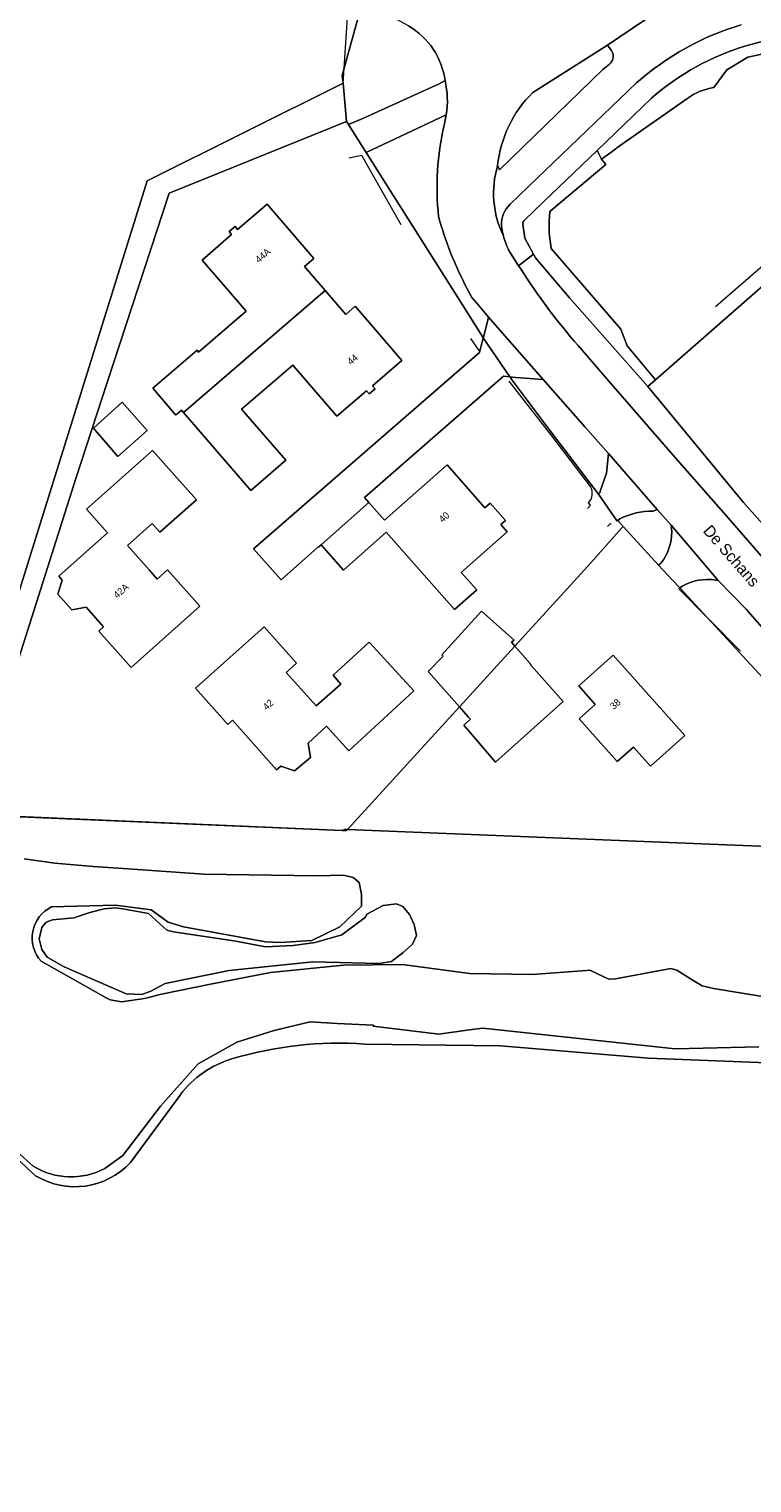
# Model space of a CAD drawing. Header units: metres. Extents: x 151448 to 154749, y 463108 to 465296.
# Tile 382 of 449: x 154006 to 154085, y 464439 to 464596. Entities that reach past the tile are written whole.
import ezdxf
from ezdxf.enums import TextEntityAlignment as Align

# ---------------------------------------------------------------- set-up
doc = ezdxf.new("R2010")
doc.units = ezdxf.units.M
for name, color, linetype, lineweight in [('B-PV-GR-BOS_LOOF-GV', 253, 'Continuous', 9), ('B-PV-GR-STRUIK-GV', 253, 'Continuous', 9), ('B-PV-IE-TERREINAFSCHEIDING_KUNSTMATIG_HEKWERK-G', 253, 'Continuous', 9), ('B-PV-IE-TERREINAFSCHEIDING_KUNSTMATIG_MUUR-G', 253, 'Continuous', 9), ('B-PV-OG-BEBOUWING-GV', 1, 'Continuous', 9), ('B-PV-OG-BEBOUWING-T18', 2, 'Continuous', 9), ('B-PV-OG-TERREIN_BEGROEID-GV', 253, 'Continuous', 9), ('B-PV-OG-TERREIN_ERF-GV', 253, 'Continuous', 9), ('B-PV-OG-TERREIN_OEVER-GV', 253, 'Continuous', 9), ('B-PV-OG-TOPOGRAFIE-T18', 2, 'Continuous', 9), ('B-PV-OG-WATER_SLOOT-GV', 253, 'Continuous', 9), ('B-PV-VH-GESLOTENVERHARDING_ASFALT-GV', 253, 'Continuous', 9), ('B-PV-VH-OPENVERHARDING_BETONSTRAATSTEEN-GV', 253, 'Continuous', 9), ('B-PV-VH-OPENVERHARDING_STRAATBAKSTEEN-GV', 253, 'Continuous', 9), ('B-PV-VH-OPENVERHARDING_TEGEL-GV', 253, 'Continuous', 9)]:
    doc.layers.add(name, color=color, linetype=linetype, lineweight=lineweight)
doc.styles.add('Drong', font='txt', dxfattribs={"height": 1.8})

msp = doc.modelspace()

# ---------------------------------------------------------------- linework, layer by layer
at = {"layer": 'B-PV-GR-BOS_LOOF-GV', "flags": 128}
for points in [[(154149.514, 464524.462), (154149.203, 464524.804), (154146.708, 464527.384), (154096.265, 464579.553), (154096.05, 464579.557), (154095.991, 464579.506), (154091.233, 464585.192), (154090.441, 464585.995), (154089.698, 464586.648), (154089.593, 464586.773), (154086.057, 464590.964), (154088.443, 464594.283), (154084.266, 464593.354), (154081.98, 464592.004), (154080.55, 464590.068)], [(154077.739, 464588.934), (154070.033, 464583.508), (154069.908, 464583.42), (154068.352, 464582.288), (154068.817, 464581.725), (154062.761, 464576.598), (154062.692, 464575.538), (154062.692, 464574.256), (154062.899, 464572.605), (154070.478, 464563.854), (154071.135, 464562.03), (154074.216, 464558.324), (154096.715, 464578.029), (154126.274, 464545.552), (154142.932, 464530.414), (154141.034, 464528.635), (154124.334, 464512.586), (154117.544, 464506.256)]]:
    msp.add_lwpolyline(points, dxfattribs=at)
at = {"layer": 'B-PV-GR-BOS_LOOF-GV'}
msp.add_lwpolyline([(154080.55, 464590.068, 0.1129683), (154077.739, 464588.934)], format="xyb", dxfattribs=at)
at = {"layer": 'B-PV-GR-STRUIK-GV', "flags": 128}
msp.add_lwpolyline([(154044.201, 464494.977), (154045.566, 464495.195), (154046.825, 464496.157), (154047.821, 464497.08), (154048.248, 464498.031), (154048.02, 464499.227), (154047.661, 464500), (154047.521, 464500.3), (154046.772, 464501.151), (154046.087, 464501.462), (154044.647, 464501.285), (154042.878, 464500.343), (154042.728, 464500), (154040.15, 464498.107), (154037.267, 464497.241), (154034.871, 464496.919), (154031.87, 464496.781), (154028.63, 464497.402), (154021.867, 464498.405), (154021.159, 464498.594), (154019.137, 464500.422), (154016.348, 464500.9), (154015.514, 464501.007), (154014.344, 464500.922), (154012.774, 464500.508), (154011.268, 464500), (154011.078, 464499.936), (154008.731, 464499.721), (154008.016, 464499.459), (154007.548, 464498.88), (154007.289, 464497.662), (154007.578, 464496.505), (154008.13, 464495.667), (154009.986, 464494.62), (154016.742, 464491.698), (154018.418, 464491.614), (154019.413, 464491.992), (154020.95, 464492.806), (154027.93, 464494.218), (154036.988, 464495.145)], close=True, dxfattribs=at)
at = {"layer": 'B-PV-IE-TERREINAFSCHEIDING_KUNSTMATIG_HEKWERK-G', "flags": 128}
for points in [[(154040.418, 464592.174), (154040.835, 464598.778), (154020.384, 464607.877)], [(154040.287, 464590.55), (154040.418, 464592.174)], [(154000, 464519.159), (154019.005, 464579.929), (154040.287, 464590.55)], [(154040.671, 464586.384), (154021.384, 464578.608), (154014.686, 464558.153)], [(154046.581, 464575.158), (154042.344, 464582.7), (154042.149, 464582.663), (154040.917, 464582.389)], [(154073.392, 464557.602), (154096.715, 464578.029), (154126.274, 464545.552), (154143.359, 464530.026)], [(154055.147, 464561.398), (154054.155, 464562.821)], [(154014.686, 464558.153), (154011.241, 464547.634), (154000, 464512.282)], [(154083.771, 464545.04), (154073.392, 464557.602)], [(154083.771, 464545.04), (154093.821, 464533.774), (154098.053, 464528.996), (154099.685, 464527.112)], [(154058.951, 464529.441), (154066.872, 464538.124), (154070.567, 464542.264)], [(154083.457, 464528.871), (154076.72, 464535.676)], [(154040.783, 464509.523), (154052.928, 464522.838)], [(154000, 464511.134), (154040.186, 464509.428)], [(154040.783, 464509.523), (154040.436, 464509.537), (154040.186, 464509.428)], [(154040.186, 464509.428), (154040.677, 464509.407), (154040.783, 464509.523)], [(154096.291, 464507.265), (154040.783, 464509.523)]]:
    msp.add_lwpolyline(points, dxfattribs=at)
at = {"layer": 'B-PV-IE-TERREINAFSCHEIDING_KUNSTMATIG_MUUR-G', "flags": 128}
for points in [[(154080.729, 464566.283), (154095.991, 464579.506)], [(154067.156, 464546.756), (154062.955, 464552.246), (154058.317, 464558.212)], [(154066.829, 464544.379), (154067.158, 464544.734), (154066.957, 464544.971)], [(154069.427, 464542.688), (154069.338, 464542.744), (154068.998, 464542.402)]]:
    msp.add_lwpolyline(points, dxfattribs=at)
at = {"layer": 'B-PV-IE-TERREINAFSCHEIDING_KUNSTMATIG_MUUR-G'}
msp.add_lwpolyline([(154066.957, 464544.971, 0.3322678), (154067.156, 464546.756)], format="xyb", dxfattribs=at)
at = {"layer": 'B-PV-OG-BEBOUWING-GV', "flags": 128}
for points in [[(154022.959, 464554.802), (154038.326, 464568.045), (154036.088, 464570.643), (154037.116, 464571.528), (154032.033, 464577.426), (154028.836, 464574.671), (154028.562, 464574.989), (154027.907, 464574.425), (154028.181, 464574.107), (154024.976, 464571.346), (154029.757, 464565.797), (154024.598, 464561.352), (154024.427, 464561.551), (154019.621, 464557.421), (154022.125, 464554.506), (154022.237, 464554.605), (154022.749, 464555.046)], [(154038.326, 464568.045), (154022.959, 464554.802), (154030.255, 464546.335), (154034.058, 464549.612), (154029.267, 464555.172), (154034.828, 464559.949), (154039.619, 464554.389), (154042.822, 464557.135), (154043.109, 464556.802), (154043.76, 464557.36), (154043.473, 464557.693), (154046.684, 464560.446), (154041.615, 464566.329), (154040.576, 464565.434)], [(154013.17, 464553.106), (154015.816, 464550.026), (154019.008, 464552.835), (154016.279, 464555.916)], [(154017.274, 464527.111), (154024.745, 464533.759), (154021.231, 464537.713), (154020.108, 464536.711), (154019.212, 464537.715), (154016.864, 464540.348), (154019.547, 464542.744), (154020.398, 464541.791), (154024.351, 464545.311), (154019.57, 464550.681), (154012.415, 464544.31), (154014.703, 464541.741), (154009.401, 464537.019), (154009.786, 464536.586), (154009.307, 464535.077), (154010.826, 464533.368), (154012.381, 464533.666), (154014.274, 464531.536), (154013.751, 464531.07)], [(154043.095, 464545.023), (154037.902, 464540.422), (154040.339, 464537.672), (154044.982, 464541.786), (154052.407, 464533.404), (154054.801, 464535.526), (154053.123, 464537.42), (154058.124, 464541.851), (154057.444, 464542.619), (154057.946, 464543.064), (154056.273, 464544.953), (154055.705, 464544.449), (154051.585, 464549.1), (154044.804, 464543.094)], [(154052.928, 464522.838), (154058.951, 464529.441), (154058.596, 464529.849), (154058.867, 464530.093), (154055.327, 464533.228), (154051.002, 464528.472), (154051.164, 464528.337), (154049.542, 464526.689)], [(154047.989, 464524.582), (154043.119, 464529.872), (154039.212, 464526.274), (154040.058, 464525.319), (154037.368, 464522.936), (154034.124, 464526.575), (154035.241, 464527.571), (154031.727, 464531.518), (154024.253, 464524.875), (154027.767, 464520.921), (154028.29, 464521.386), (154033.066, 464516.012), (154033.518, 464516.406), (154035.005, 464515.879), (154036.754, 464517.345), (154036.488, 464518.9), (154038.482, 464520.736), (154040.927, 464518.08)], [(154058.951, 464529.441), (154052.928, 464522.838), (154053.892, 464521.742), (154054.122, 464521.484), (154053.424, 464520.864), (154056.837, 464516.848), (154064.206, 464523.405), (154060.711, 464527.342), (154060.569, 464527.579)], [(154070.077, 464516.901), (154071.835, 464518.475), (154073.689, 464516.403), (154077.415, 464519.737), (154069.613, 464528.456), (154065.894, 464525.114), (154067.688, 464523.11), (154065.929, 464521.536)]]:
    msp.add_lwpolyline(points, close=True, dxfattribs=at)
at = {"layer": 'B-PV-OG-TERREIN_BEGROEID-GV', "flags": 128}
for points in [[(154047.405, 464596.759), (154042.538, 464599.421), (154042.342, 464599.134), (154040.418, 464592.174), (154040.201, 464591.39), (154040.287, 464590.55), (154040.671, 464586.384), (154040.885, 464586.046)], [(154088.975, 464595.911), (154088.798, 464595.861), (154084.17, 464594.641)], [(154069.299, 464594.259), (154069.006, 464594.676), (154060.885, 464589.514)], [(154080.55, 464590.068), (154081.98, 464592.004), (154084.266, 464593.354), (154088.443, 464594.283), (154092.288, 464593.217), (154093.729, 464591.396), (154110.753, 464573.536), (154126.59, 464556.98), (154141.439, 464541.676), (154148.864, 464534.943), (154152.359, 464532.145), (154153.581, 464531.187)], [(154057.078, 464581.59), (154057.297, 464581.138), (154068.501, 464592.029), (154069.213, 464592.595)], [(154040.885, 464586.046), (154042.519, 464586.756), (154050.733, 464590.474), (154051.379, 464590.817)], [(154073.752, 464588.888), (154067.88, 464583.246), (154068.352, 464582.288), (154069.908, 464583.42), (154070.033, 464583.508), (154077.739, 464588.934)], [(154051.256, 464585.973), (154051.505, 464587.115), (154042.809, 464583.001), (154045.781, 464578.299), (154047.469, 464575.627), (154053.258, 464566.467), (154053.877, 464565.488)], [(154073.392, 464557.602), (154074.216, 464558.324), (154071.135, 464562.03), (154070.478, 464563.854), (154062.899, 464572.605), (154062.692, 464574.256), (154062.692, 464575.538), (154062.761, 464576.598), (154068.817, 464581.725), (154068.352, 464582.288), (154067.88, 464583.246), (154062.015, 464577.611), (154060.007, 464575.679)], [(154050.912, 464575.169), (154050.67, 464576.069)], [(154059.813, 464575.24), (154060.03, 464573.729), (154060.971, 464571.987), (154061.19, 464571.59), (154064.886, 464567.229), (154073.392, 464557.602)], [(154065.825, 464562.051), (154068.95, 464558.441), (154076.324, 464549.944), (154082.135, 464543.351), (154088.318, 464536.243), (154089.633, 464534.731), (154093.821, 464533.774), (154083.771, 464545.04), (154073.392, 464557.602), (154064.886, 464567.229), (154061.19, 464571.59), (154060.971, 464571.987), (154059.346, 464570.713), (154059.572, 464570.415)], [(154053.877, 464565.488), (154055.458, 464562.986), (154055.521, 464562.886), (154055.605, 464563.222), (154056.101, 464565.131), (154055.027, 464566.414), (154054.289, 464567.287)], [(154070.36, 464543.267), (154070.125, 464543.066), (154070.712, 464542.427), (154074.57, 464538.228), (154074.82, 464538.422)], [(154074.407, 464544.252), (154073.969, 464544.094)], [(154076.005, 464541.839), (154075.932, 464542.578), (154074.407, 464544.252)], [(154162.932, 464447.932), (154157.657, 464453.561), (154148.966, 464462.724), (154140.295, 464471.939), (154131.274, 464481.441), (154121.569, 464491.712), (154114.976, 464498.682), (154100.776, 464514.267), (154093.182, 464523.066), (154084.556, 464532.907), (154084.075, 464533.456), (154081.019, 464536.565), (154080.307, 464536.656), (154079.834, 464536.669), (154079.361, 464536.643), (154078.892, 464536.577), (154078.43, 464536.471), (154077.979, 464536.327), (154077.542, 464536.146), (154077.121, 464535.928), (154076.875, 464535.773), (154094.858, 464516.258), (154090.929, 464513.076)]]:
    msp.add_lwpolyline(points, dxfattribs=at)
at = {"layer": 'B-PV-OG-TERREIN_BEGROEID-GV'}
for points in [[(154051.379, 464590.817, 0.2295336), (154047.405, 464596.759)], [(154069.213, 464592.595, 0.4663429), (154069.299, 464594.259)], [(154084.17, 464594.641, 0.1080169), (154073.752, 464588.888)], [(154060.885, 464589.514, 0.1751182), (154057.078, 464581.59)], [(154077.739, 464588.934, -0.1129683), (154080.55, 464590.068)], [(154050.67, 464576.069, -0.0844135), (154051.256, 464585.973)], [(154054.289, 464567.287, -0.0554781), (154050.912, 464575.169)], [(154060.007, 464575.679, 0.2454021), (154059.813, 464575.24)], [(154059.572, 464570.415, 0.0376903), (154065.825, 464562.051)], [(154073.969, 464544.094, 0.1139314), (154070.36, 464543.267)], [(154074.82, 464538.422, 0.163516), (154076.005, 464541.839)]]:
    msp.add_lwpolyline(points, format="xyb", dxfattribs=at)
at = {"layer": 'B-PV-OG-TERREIN_BEGROEID-GV', "flags": 128}
msp.add_lwpolyline([(154068.048, 464545.943), (154068.079, 464545.97), (154068.111, 464546.002), (154068.139, 464546.037), (154068.164, 464546.075), (154068.186, 464546.114), (154068.204, 464546.155), (154068.219, 464546.197), (154068.23, 464546.241), (154068.902, 464548.19), (154069.119, 464550.33), (154066.601, 464553.212), (154062.038, 464558.369), (154059.033, 464558.61), (154058.4, 464558.667), (154058.463, 464558.575), (154058.658, 464558.289), (154062.787, 464552.804)], close=True, dxfattribs=at)
at = {"layer": 'B-PV-OG-TERREIN_ERF-GV', "flags": 128}
for points in [[(153942.444, 464425.39), (153966.511, 464457.917), (153967.373, 464458.706), (153975.115, 464465.796), (153978.765, 464469.138), (153982.673, 464476.594), (153983.755, 464478.659), (153992.629, 464495.59), (153994.008, 464500), (153996.327, 464507.414), (154000, 464519.16), (154019.005, 464579.929), (154040.287, 464590.55), (154040.201, 464591.39), (154040.418, 464592.174), (154042.342, 464599.134), (154042.538, 464599.421), (154035.432, 464603.311), (154029.919, 464606.542), (154025.896, 464609.013)], [(154005.843, 464510.886), (154000, 464511.134), (153999.64, 464511.149), (154000, 464512.282), (154011.241, 464547.634), (154014.686, 464558.153), (154021.384, 464578.608), (154040.671, 464586.384), (154040.287, 464590.55), (154019.005, 464579.929), (154000, 464519.16), (153996.327, 464507.414), (153994.008, 464500), (153992.629, 464495.59), (153983.755, 464478.659), (153982.673, 464476.594), (153978.765, 464469.138), (153975.115, 464465.796), (153967.373, 464458.706), (153966.511, 464457.917), (153942.444, 464425.39)], [(154005.843, 464510.886), (154040.186, 464509.428), (154040.677, 464509.407), (154040.783, 464509.523), (154052.928, 464522.838), (154049.542, 464526.689), (154051.164, 464528.337), (154051.002, 464528.472), (154055.327, 464533.228), (154058.867, 464530.093), (154058.596, 464529.849), (154058.951, 464529.441), (154066.872, 464538.124), (154070.567, 464542.264), (154070.712, 464542.427), (154070.125, 464543.066), (154070.057, 464543.008), (154068.048, 464545.943), (154062.787, 464552.804), (154058.658, 464558.289), (154058.463, 464558.575), (154058.4, 464558.667), (154057.733, 464558.726), (154042.62, 464545.577), (154043.095, 464545.023), (154044.804, 464543.094), (154051.585, 464549.1), (154055.705, 464544.449), (154056.273, 464544.953), (154057.946, 464543.064), (154057.444, 464542.619), (154058.124, 464541.851), (154053.123, 464537.42), (154054.801, 464535.526), (154052.407, 464533.404), (154044.982, 464541.786), (154040.339, 464537.672), (154037.902, 464540.422), (154037.657, 464540.195), (154037.495, 464540.132), (154033.545, 464536.629), (154030.564, 464539.976), (154055.12, 464561.291), (154055.521, 464562.886), (154055.458, 464562.986), (154053.877, 464565.488), (154053.258, 464566.467), (154047.469, 464575.627), (154045.781, 464578.299), (154042.809, 464583.001), (154040.885, 464586.046), (154040.671, 464586.384), (154021.384, 464578.608), (154014.686, 464558.153), (154011.241, 464547.634), (154000, 464512.282)], [(154086.314, 464484.181), (154073.457, 464484.705), (154057.403, 464486.033), (154042.668, 464486.227)], [(154006.892, 464471.944), (153997.02, 464481.059)], [(154022.592, 464480.7), (154017.186, 464473.384)]]:
    msp.add_lwpolyline(points, dxfattribs=at)
for points in [[(154093.821, 464533.774), (154098.053, 464528.996), (154098.425, 464528.567), (154099.08, 464527.81), (154098.752, 464527.527), (154101.615, 464524.226), (154103.26, 464524.856), (154103.607, 464524.529), (154104.024, 464524.06), (154105.562, 464522.33), (154105.956, 464521.926), (154105.061, 464519.945), (154111.858, 464512.433), (154135.69, 464534.403), (154141.034, 464528.635), (154142.932, 464530.414), (154126.274, 464545.552), (154096.715, 464578.029), (154074.216, 464558.324), (154073.392, 464557.602), (154083.771, 464545.04)], [(154038.326, 464568.045), (154040.576, 464565.434), (154041.615, 464566.329), (154046.684, 464560.446), (154043.473, 464557.693), (154043.76, 464557.36), (154043.109, 464556.802), (154042.822, 464557.135), (154039.619, 464554.389), (154034.828, 464559.949), (154029.267, 464555.172), (154034.058, 464549.612), (154030.255, 464546.335), (154022.959, 464554.802), (154022.749, 464555.046), (154022.237, 464554.605), (154022.125, 464554.506), (154019.621, 464557.421), (154024.427, 464561.551), (154024.598, 464561.352), (154029.757, 464565.797), (154024.976, 464571.346), (154028.181, 464574.107), (154027.907, 464574.425), (154028.562, 464574.989), (154028.836, 464574.671), (154032.033, 464577.426), (154037.116, 464571.528), (154036.088, 464570.643)], [(154058.4, 464558.667), (154055.521, 464562.886), (154055.12, 464561.291), (154030.564, 464539.976), (154033.545, 464536.629), (154037.495, 464540.132), (154037.657, 464540.195), (154037.902, 464540.422), (154043.095, 464545.023), (154042.62, 464545.577), (154057.733, 464558.726)], [(154013.17, 464553.106), (154016.279, 464555.916), (154019.008, 464552.835), (154015.816, 464550.026)], [(154017.274, 464527.111), (154013.751, 464531.07), (154014.274, 464531.536), (154012.381, 464533.666), (154010.826, 464533.368), (154009.307, 464535.077), (154009.786, 464536.586), (154009.401, 464537.019), (154014.703, 464541.741), (154012.415, 464544.31), (154019.57, 464550.681), (154024.351, 464545.311), (154020.398, 464541.791), (154019.547, 464542.744), (154016.864, 464540.348), (154019.212, 464537.715), (154020.108, 464536.711), (154021.231, 464537.713), (154024.745, 464533.759)], [(154074.57, 464538.228), (154070.712, 464542.427), (154070.567, 464542.264), (154066.872, 464538.124), (154058.951, 464529.441), (154060.569, 464527.579), (154060.711, 464527.342), (154064.206, 464523.405), (154056.837, 464516.848), (154053.424, 464520.864), (154054.122, 464521.484), (154053.892, 464521.742), (154052.928, 464522.838), (154040.783, 464509.523), (154096.291, 464507.265), (154095.168, 464508.483), (154092.913, 464510.927), (154091.141, 464509.292), (154089.158, 464511.441), (154090.929, 464513.076), (154094.858, 464516.258), (154076.875, 464535.773), (154076.086, 464536.577)], [(154047.989, 464524.582), (154040.927, 464518.08), (154038.482, 464520.736), (154036.488, 464518.9), (154036.754, 464517.345), (154035.005, 464515.879), (154033.518, 464516.406), (154033.066, 464516.012), (154028.29, 464521.386), (154027.767, 464520.921), (154024.253, 464524.875), (154031.727, 464531.518), (154035.241, 464527.571), (154034.124, 464526.575), (154037.368, 464522.936), (154040.058, 464525.319), (154039.212, 464526.274), (154043.119, 464529.872)], [(154070.077, 464516.901), (154065.929, 464521.536), (154067.688, 464523.11), (154065.894, 464525.114), (154069.613, 464528.456), (154077.415, 464519.737), (154073.689, 464516.403), (154071.835, 464518.475)]]:
    msp.add_lwpolyline(points, close=True, dxfattribs=at)
at = {"layer": 'B-PV-OG-TERREIN_ERF-GV'}
for points in [[(154042.668, 464486.227, 0.0909188), (154028.2, 464484.618)], [(154028.2, 464484.618, 0.1626948), (154022.592, 464480.7)], [(154017.186, 464473.384, -0.3585961), (154006.892, 464471.944)]]:
    msp.add_lwpolyline(points, format="xyb", dxfattribs=at)
at = {"layer": 'B-PV-OG-TERREIN_OEVER-GV', "flags": 128}
for points in [[(154040.783, 464509.523), (154040.677, 464509.407), (154040.186, 464509.428), (154005.843, 464510.886)], [(154144.359, 464391.221), (154147.955, 464403.664), (154149.652, 464409.034), (154152.442, 464416.213), (154157.336, 464433.699), (154159.793, 464441.364), (154153.869, 464439.304), (154153.745, 464439.663), (154159.935, 464441.807), (154160.201, 464442.635), (154153.923, 464449.518), (154154.584, 464450.129), (154151.421, 464453.55), (154150.76, 464452.939), (154100.848, 464506.938), (154096.291, 464507.265), (154040.783, 464509.523)], [(154005.636, 464506.355), (154008.971, 464505.862), (154013.154, 464505.511), (154016.927, 464505.248), (154025.176, 464504.664), (154037.432, 464504.488), (154040.323, 464504.551), (154041.393, 464504.3), (154042.045, 464503.769), (154042.294, 464502.477), (154042.293, 464501.216), (154039.925, 464498.945), (154036.896, 464497.461), (154033.445, 464497.263), (154031.874, 464497.326), (154022.942, 464498.954), (154021.284, 464499.452), (154019.428, 464500.821), (154015.573, 464501.324), (154008.622, 464501.125)], [(154007.487, 464495.218), (154014.56, 464491.233), (154014.986, 464491.044), (154016.232, 464490.818), (154018.707, 464491.175), (154020.561, 464491.645), (154025.895, 464492.747), (154032.398, 464494), (154040.347, 464494.801), (154046.709, 464494.853), (154054.067, 464493.88), (154060.842, 464493.795), (154066.738, 464494.233), (154067.107, 464494.245), (154068.554, 464493.579), (154069.154, 464493.292), (154069.873, 464493.299), (154075.878, 464494.424), (154076.563, 464494.249), (154078.201, 464493.188), (154079.286, 464492.569), (154080.538, 464492.278), (154088.732, 464490.94)], [(154085.453, 464485.921), (154076.372, 464485.724), (154055.476, 464487.97), (154054.011, 464487.778), (154050.69, 464487.289), (154043.561, 464488.168), (154043.578, 464488.277), (154039.655, 464488.459), (154036.725, 464488.657), (154032.807, 464487.697), (154028.742, 464486.439), (154024.546, 464484.072), (154020.44, 464479.473), (154016.358, 464474.138), (154014.394, 464472.712)], [(154042.668, 464486.227), (154057.403, 464486.033), (154073.457, 464484.705), (154086.314, 464484.181)], [(153997.02, 464481.059), (154006.892, 464471.944)], [(154017.186, 464473.384), (154022.592, 464480.7)], [(154006.627, 464472.963), (154002.711, 464476.464), (153999.823, 464479.825)]]:
    msp.add_lwpolyline(points, dxfattribs=at)
at = {"layer": 'B-PV-OG-TERREIN_OEVER-GV'}
for points in [[(154008.622, 464501.125, 0.5008823), (154007.487, 464495.218)], [(154028.2, 464484.618, -0.0909188), (154042.668, 464486.227)], [(154022.592, 464480.7, -0.1626948), (154028.2, 464484.618)], [(154014.394, 464472.712, -0.2609989), (154006.627, 464472.963)], [(154006.892, 464471.944, 0.3585961), (154017.186, 464473.384)]]:
    msp.add_lwpolyline(points, format="xyb", dxfattribs=at)
at = {"layer": 'B-PV-OG-TERREIN_OEVER-GV', "flags": 128}
msp.add_lwpolyline([(154047.821, 464497.08), (154046.825, 464496.157), (154045.566, 464495.195), (154044.201, 464494.977), (154036.988, 464495.145), (154027.93, 464494.218), (154020.95, 464492.806), (154019.413, 464491.992), (154018.418, 464491.614), (154016.742, 464491.698), (154009.986, 464494.62), (154008.13, 464495.667), (154007.578, 464496.505), (154007.289, 464497.662), (154007.548, 464498.88), (154008.016, 464499.459), (154008.731, 464499.721), (154011.078, 464499.936), (154011.268, 464500), (154012.774, 464500.508), (154014.344, 464500.922), (154015.514, 464501.007), (154016.348, 464500.9), (154019.137, 464500.422), (154021.159, 464498.594), (154021.867, 464498.405), (154028.63, 464497.402), (154031.87, 464496.781), (154034.871, 464496.919), (154037.267, 464497.241), (154040.15, 464498.107), (154042.728, 464500), (154042.878, 464500.343), (154044.647, 464501.285), (154046.087, 464501.462), (154046.772, 464501.151), (154047.521, 464500.3), (154047.661, 464500), (154048.02, 464499.227), (154048.248, 464498.031)], close=True, dxfattribs=at)
at = {"layer": 'B-PV-OG-WATER_SLOOT-GV', "flags": 128}
for points in [[(154008.622, 464501.125), (154015.573, 464501.324), (154019.428, 464500.821), (154021.284, 464499.452), (154022.942, 464498.954), (154031.874, 464497.326), (154033.445, 464497.263), (154036.896, 464497.461), (154039.925, 464498.945), (154042.293, 464501.216), (154042.294, 464502.477), (154042.045, 464503.769), (154041.393, 464504.3), (154040.323, 464504.551), (154037.432, 464504.488), (154025.176, 464504.664), (154016.927, 464505.248), (154013.154, 464505.511), (154008.971, 464505.862), (154005.636, 464506.355)], [(154088.732, 464490.94), (154080.538, 464492.278), (154079.286, 464492.569), (154078.201, 464493.188), (154076.563, 464494.249), (154075.878, 464494.424), (154069.873, 464493.299), (154069.154, 464493.292), (154068.554, 464493.579), (154067.107, 464494.245), (154066.738, 464494.233), (154060.842, 464493.795), (154054.067, 464493.88), (154046.709, 464494.853), (154040.347, 464494.801), (154032.398, 464494), (154025.895, 464492.747), (154020.561, 464491.645), (154018.707, 464491.175), (154016.232, 464490.818), (154014.986, 464491.044), (154014.56, 464491.233), (154007.487, 464495.218)], [(154014.394, 464472.712), (154016.358, 464474.138), (154020.44, 464479.473), (154024.546, 464484.072), (154028.742, 464486.439), (154032.807, 464487.697), (154036.725, 464488.657), (154039.655, 464488.459), (154043.578, 464488.277), (154043.561, 464488.168), (154050.69, 464487.289), (154054.011, 464487.778), (154055.476, 464487.97), (154076.372, 464485.724), (154085.453, 464485.921)], [(153999.823, 464479.825), (154002.711, 464476.464), (154006.627, 464472.963)]]:
    msp.add_lwpolyline(points, dxfattribs=at)
at = {"layer": 'B-PV-OG-WATER_SLOOT-GV'}
for points in [[(154007.487, 464495.218, -0.5008823), (154008.622, 464501.125)], [(154006.627, 464472.963, 0.2609989), (154014.394, 464472.712)]]:
    msp.add_lwpolyline(points, format="xyb", dxfattribs=at)
at = {"layer": 'B-PV-VH-GESLOTENVERHARDING_ASFALT-GV', "flags": 128}
for points in [[(154060.885, 464589.514), (154069.006, 464594.676), (154073.036, 464597.39), (154073.666, 464597.826), (154083.741, 464604.466)], [(154073.036, 464597.39), (154069.006, 464594.676), (154069.299, 464594.259)], [(154069.213, 464592.595), (154068.501, 464592.029), (154057.297, 464581.138), (154057.078, 464581.59)], [(154058.443, 464577.394), (154060.407, 464579.284), (154072.182, 464590.597)], [(154051.505, 464587.115), (154051.256, 464585.973)], [(154050.67, 464576.069), (154050.912, 464575.169)], [(154059.572, 464570.415), (154059.346, 464570.713), (154058.299, 464572.369)], [(154054.289, 464567.287), (154055.027, 464566.414), (154056.101, 464565.131), (154062.038, 464558.369), (154066.601, 464553.212), (154069.119, 464550.33), (154074.407, 464544.252), (154075.932, 464542.578), (154081.019, 464536.565), (154084.075, 464533.456), (154084.556, 464532.907), (154093.182, 464523.066), (154100.776, 464514.267), (154114.976, 464498.682), (154121.569, 464491.712), (154131.274, 464481.441), (154140.295, 464471.939), (154148.966, 464462.724), (154157.657, 464453.561), (154162.932, 464447.932)], [(154132.191, 464487.548), (154128.569, 464491.36), (154124.995, 464495.196), (154112.139, 464508.892), (154103.884, 464518.266), (154103.55, 464518.652), (154100.343, 464522.364), (154099.733, 464523.07), (154097.456, 464525.659), (154089.633, 464534.731), (154088.318, 464536.243), (154082.135, 464543.351), (154076.324, 464549.944), (154068.95, 464558.441), (154065.825, 464562.051)]]:
    msp.add_lwpolyline(points, dxfattribs=at)
at = {"layer": 'B-PV-VH-GESLOTENVERHARDING_ASFALT-GV'}
for points in [[(154047.405, 464596.759, -0.2295336), (154051.379, 464590.817)], [(154072.182, 464590.597, -0.1087485), (154083.544, 464596.875)], [(154069.299, 464594.259, -0.4663429), (154069.213, 464592.595)], [(154051.379, 464590.817, -0.0913066), (154051.505, 464587.115)], [(154057.078, 464581.59, -0.1751182), (154060.885, 464589.514)], [(154051.256, 464585.973, 0.0844135), (154050.67, 464576.069)], [(154057.078, 464581.59, 0.1896093), (154057.705, 464573.98)], [(154057.705, 464573.98, -0.1896093), (154057.078, 464581.59)], [(154057.498, 464575.092, -0.2306717), (154058.443, 464577.394)], [(154050.912, 464575.169, 0.0554781), (154054.289, 464567.287)], [(154057.705, 464573.98, -0.0331298), (154057.498, 464575.092)], [(154058.299, 464572.369, -0.0510543), (154057.705, 464573.98)], [(154065.825, 464562.051, -0.0376903), (154059.572, 464570.415)]]:
    msp.add_lwpolyline(points, format="xyb", dxfattribs=at)
at = {"layer": 'B-PV-VH-OPENVERHARDING_BETONSTRAATSTEEN-GV', "flags": 128}
for points in [[(154051.379, 464590.817), (154050.733, 464590.474), (154042.519, 464586.756), (154040.885, 464586.046)], [(154040.885, 464586.046), (154042.809, 464583.001), (154051.505, 464587.115)]]:
    msp.add_lwpolyline(points, dxfattribs=at)
at = {"layer": 'B-PV-VH-OPENVERHARDING_BETONSTRAATSTEEN-GV'}
msp.add_lwpolyline([(154051.505, 464587.115, 0.0913066), (154051.379, 464590.817)], format="xyb", dxfattribs=at)
at = {"layer": 'B-PV-VH-OPENVERHARDING_STRAATBAKSTEEN-GV', "flags": 128}
msp.add_lwpolyline([(154062.038, 464558.369), (154056.101, 464565.131), (154055.605, 464563.222), (154055.521, 464562.886), (154058.4, 464558.667), (154059.033, 464558.61)], close=True, dxfattribs=at)
for points in [[(154069.119, 464550.33), (154068.902, 464548.19), (154068.23, 464546.241), (154068.219, 464546.197), (154068.204, 464546.155), (154068.186, 464546.114), (154068.164, 464546.075), (154068.139, 464546.037), (154068.111, 464546.002), (154068.079, 464545.97), (154068.048, 464545.943), (154070.057, 464543.008), (154070.125, 464543.066), (154070.36, 464543.267)], [(154073.969, 464544.094), (154074.407, 464544.252), (154069.119, 464550.33)], [(154076.875, 464535.773), (154077.121, 464535.928), (154077.542, 464536.146), (154077.979, 464536.327), (154078.43, 464536.471), (154078.892, 464536.577), (154079.361, 464536.643), (154079.834, 464536.669), (154080.307, 464536.656), (154081.019, 464536.565), (154075.932, 464542.578), (154076.005, 464541.839)], [(154074.82, 464538.422), (154074.57, 464538.228), (154076.086, 464536.577), (154076.875, 464535.773)]]:
    msp.add_lwpolyline(points, dxfattribs=at)
at = {"layer": 'B-PV-VH-OPENVERHARDING_STRAATBAKSTEEN-GV'}
for points in [[(154070.36, 464543.267, -0.1139314), (154073.969, 464544.094)], [(154076.005, 464541.839, -0.163516), (154074.82, 464538.422)]]:
    msp.add_lwpolyline(points, format="xyb", dxfattribs=at)
at = {"layer": 'B-PV-VH-OPENVERHARDING_TEGEL-GV'}
for points in [[(154083.544, 464596.875, 0.1087485), (154072.182, 464590.597)], [(154073.752, 464588.888, -0.1080169), (154084.17, 464594.641)], [(154058.443, 464577.394, 0.2306717), (154057.498, 464575.092)], [(154057.498, 464575.092, 0.0331298), (154057.705, 464573.98)], [(154059.813, 464575.24, -0.2454021), (154060.007, 464575.679)], [(154057.705, 464573.98, 0.0510543), (154058.299, 464572.369)]]:
    msp.add_lwpolyline(points, format="xyb", dxfattribs=at)
at = {"layer": 'B-PV-VH-OPENVERHARDING_TEGEL-GV', "flags": 128}
for points in [[(154084.17, 464594.641), (154088.798, 464595.861), (154088.975, 464595.911)], [(154072.182, 464590.597), (154060.407, 464579.284), (154058.443, 464577.394)], [(154060.007, 464575.679), (154062.015, 464577.611), (154067.88, 464583.246), (154073.752, 464588.888)], [(154058.299, 464572.369), (154059.346, 464570.713), (154060.971, 464571.987), (154060.03, 464573.729), (154059.813, 464575.24)]]:
    msp.add_lwpolyline(points, dxfattribs=at)

# ---------------------------------------------------------------- texts
at = {"layer": 'B-PV-OG-BEBOUWING-T18', "style": 'Drong'}
for s, rotation, p in [('44A', 40.7, (154031.565, 464571.842)), ('44', 40.7, (154041.314, 464560.551)), ('40', 41.5, (154051.26, 464543.434)), ('42A', 41.6, (154016.16, 464535.435)), ('42', 41.6, (154032.138, 464523.078)), ('38', 41.8, (154069.859, 464523.143))]:
    msp.add_text(s, height=0.75, rotation=rotation, dxfattribs=at).set_placement(p, align=Align.MIDDLE)
at = {"layer": 'B-PV-OG-TOPOGRAFIE-T18', "style": 'Drong'}
msp.add_text('De Schans', height=1.25, rotation=311.2, dxfattribs=at).set_placement((154082.503, 464539.249), align=Align.MIDDLE)

doc.saveas('drawing.dxf')
